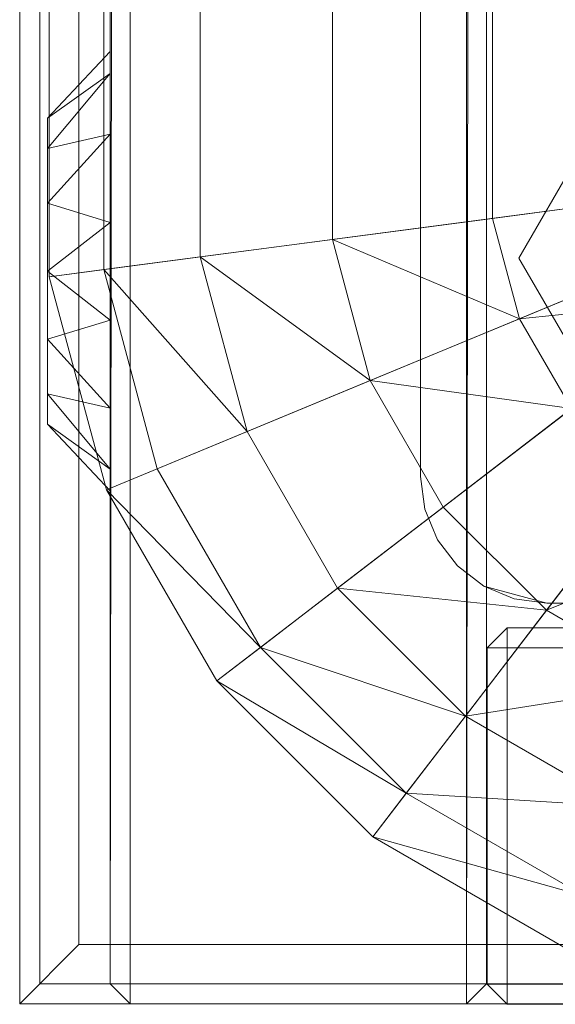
# Model space of a CAD drawing. Header units: inches. Extents: x 813 to 1305, y 19 to 194.
# Tile 461 of 656: x 1285.48 to 1286.55, y 19.73 to 21.69. Entities that reach past the tile are written whole.
import ezdxf

# ---------------------------------------------------------------- set-up
doc = ezdxf.new("R2010")
doc.units = ezdxf.units.IN
doc.header["$MEASUREMENT"] = 0
for name, color, linetype, true_color in [('CET color Grey59', 7, 'Continuous', 0x959796), ('CET color Grey71', 7, 'Continuous', 0xb4b4b4), ('CET color Grey77', 7, 'Continuous', 0xc4c4c4), ('CET color Grey80', 7, 'Continuous', 0xcbcdcc), ('CET color NavajoWhite4', 7, 'Continuous', 0x81775f)]:
    doc.layers.add(name, color=color, linetype=linetype, true_color=true_color)
doc.layers.add('CET Default', color=7, linetype='Continuous')

# ---------------------------------------------------------------- blocks, each defined once
blk = doc.blocks.new('*C260')
at = {"layer": 'CET color Grey71', "linetype": 'Continuous', "lineweight": 0}
for points, invisible_edges in [([(58.9375, 0.1811, 26.065), (58.0625, 0.1811, 26.065), (58.1059, 0.1811, 26.2548), (58.9375, 0.1811, 26.065)], 13), ([(58.9375, 0.1811, 26.065), (58.1059, 0.1811, 25.8752), (58.0625, 0.1811, 26.065), (58.9375, 0.1811, 26.065)], 13), ([(58.9375, 0.1811, 26.065), (58.1059, 0.1811, 26.2548), (58.2273, 0.1811, 26.4071), (58.9375, 0.1811, 26.065)], 13), ([(58.9375, 0.1811, 26.065), (58.2273, 0.1811, 25.7229), (58.1059, 0.1811, 25.8752), (58.9375, 0.1811, 26.065)], 13), ([(58.9375, 0.1811, 26.065), (58.2273, 0.1811, 26.4071), (58.4027, 0.1811, 26.4915), (58.9375, 0.1811, 26.065)], 13), ([(58.9375, 0.1811, 26.065), (58.4027, 0.1811, 25.6385), (58.2273, 0.1811, 25.7229), (58.9375, 0.1811, 26.065)], 13), ([(58.9375, 0.1811, 26.065), (58.5974, 0.1811, 25.6385), (58.4027, 0.1811, 25.6385), (58.9375, 0.1811, 26.065)], 13), ([(58.9375, 0.1811, 26.065), (58.4027, 0.1811, 26.4915), (58.5974, 0.1811, 26.4915), (58.9375, 0.1811, 26.065)], 13), ([(58.9375, 0.1811, 26.065), (58.7728, 0.1811, 25.7229), (58.5974, 0.1811, 25.6385), (58.9375, 0.1811, 26.065)], 13), ([(58.9375, 0.1811, 26.065), (58.5974, 0.1811, 26.4915), (58.7728, 0.1811, 26.4071), (58.9375, 0.1811, 26.065)], 13), ([(58.9375, 0.1811, 26.065), (58.8942, 0.1811, 25.8752), (58.7728, 0.1811, 25.7229), (58.9375, 0.1811, 26.065)], 4), ([(58.9375, 0.1811, 26.065), (58.7728, 0.1811, 26.4071), (58.8942, 0.1811, 26.2548), (58.9375, 0.1811, 26.065)], 9), ([(58.8047, 0.0561, 26.1345), (58.2557, 0.0561, 26.2598), (58.1954, 0.0561, 26.1345), (58.8047, 0.0561, 26.1345)], 13), ([(58.8047, 0.0561, 26.1345), (58.1954, 0.0561, 26.1345), (58.1954, 0.0561, 25.9955), (58.8047, 0.0561, 26.1345)], 13), ([(58.8047, 0.0561, 26.1345), (58.1954, 0.0561, 25.9955), (58.2557, 0.0561, 25.8702), (58.8047, 0.0561, 26.1345)], 13), ([(58.8047, 0.0561, 26.1345), (58.3644, 0.0561, 26.3466), (58.2557, 0.0561, 26.2598), (58.8047, 0.0561, 26.1345)], 13), ([(58.8047, 0.0561, 26.1345), (58.2557, 0.0561, 25.8702), (58.3644, 0.0561, 25.7834), (58.8047, 0.0561, 26.1345)], 13), ([(58.8047, 0.0561, 26.1345), (58.5, 0.0561, 26.3775), (58.3644, 0.0561, 26.3466), (58.8047, 0.0561, 26.1345)], 13), ([(58.8047, 0.0561, 26.1345), (58.3644, 0.0561, 25.7834), (58.5, 0.0561, 25.7525), (58.8047, 0.0561, 26.1345)], 13), ([(58.8047, 0.0561, 26.1345), (58.5, 0.0561, 25.7525), (58.6356, 0.0561, 25.7834), (58.8047, 0.0561, 26.1345)], 13), ([(58.8047, 0.0561, 26.1345), (58.6356, 0.0561, 26.3466), (58.5, 0.0561, 26.3775), (58.8047, 0.0561, 26.1345)], 13), ([(58.8047, 0.0561, 26.1345), (58.6356, 0.0561, 25.7834), (58.7444, 0.0561, 25.8702), (58.8047, 0.0561, 26.1345)], 13), ([(58.8047, 0.0561, 26.1345), (58.7444, 0.0561, 26.2598), (58.6356, 0.0561, 26.3466), (58.8047, 0.0561, 26.1345)], 4), ([(58.8047, 0.0561, 26.1345), (58.7444, 0.0561, 25.8702), (58.8047, 0.0561, 25.9955), (58.8047, 0.0561, 26.1345)], 9)]:
    blk.add_3dface(points, dxfattribs=dict(at, invisible_edges=invisible_edges))
for points in [[(58.0625, 0.1811, 26.065), (58.1954, 0.0561, 26.1345), (58.1059, 0.1811, 26.2548), (58.0625, 0.1811, 26.065)], [(58.0625, 0.1811, 26.065), (58.1954, 0.0561, 25.9955), (58.1954, 0.0561, 26.1345), (58.0625, 0.1811, 26.065)], [(58.1059, 0.1811, 25.8752), (58.1954, 0.0561, 25.9955), (58.0625, 0.1811, 26.065), (58.1059, 0.1811, 25.8752)], [(58.1059, 0.1811, 26.2548), (58.2557, 0.0561, 26.2598), (58.2273, 0.1811, 26.4071), (58.1059, 0.1811, 26.2548)], [(58.1059, 0.1811, 26.2548), (58.1954, 0.0561, 26.1345), (58.2557, 0.0561, 26.2598), (58.1059, 0.1811, 26.2548)], [(58.1059, 0.1811, 25.8752), (58.2557, 0.0561, 25.8702), (58.1954, 0.0561, 25.9955), (58.1059, 0.1811, 25.8752)], [(58.2273, 0.1811, 25.7229), (58.2557, 0.0561, 25.8702), (58.1059, 0.1811, 25.8752), (58.2273, 0.1811, 25.7229)], [(58.4027, 0.1811, 25.6385), (58.3644, 0.0561, 25.7834), (58.2273, 0.1811, 25.7229), (58.4027, 0.1811, 25.6385)], [(58.2273, 0.1811, 26.4071), (58.3644, 0.0561, 26.3466), (58.4027, 0.1811, 26.4915), (58.2273, 0.1811, 26.4071)], [(58.2273, 0.1811, 26.4071), (58.2557, 0.0561, 26.2598), (58.3644, 0.0561, 26.3466), (58.2273, 0.1811, 26.4071)], [(58.2273, 0.1811, 25.7229), (58.3644, 0.0561, 25.7834), (58.2557, 0.0561, 25.8702), (58.2273, 0.1811, 25.7229)], [(58.4027, 0.1811, 25.6385), (58.5, 0.0561, 25.7525), (58.3644, 0.0561, 25.7834), (58.4027, 0.1811, 25.6385)], [(58.4027, 0.1811, 26.4915), (58.3644, 0.0561, 26.3466), (58.5, 0.0561, 26.3775), (58.4027, 0.1811, 26.4915)], [(58.5974, 0.1811, 25.6385), (58.5, 0.0561, 25.7525), (58.4027, 0.1811, 25.6385), (58.5974, 0.1811, 25.6385)], [(58.4027, 0.1811, 26.4915), (58.5, 0.0561, 26.3775), (58.5974, 0.1811, 26.4915), (58.4027, 0.1811, 26.4915)], [(58.5974, 0.1811, 25.6385), (58.6356, 0.0561, 25.7834), (58.5, 0.0561, 25.7525), (58.5974, 0.1811, 25.6385)], [(58.5974, 0.1811, 26.4915), (58.5, 0.0561, 26.3775), (58.6356, 0.0561, 26.3466), (58.5974, 0.1811, 26.4915)], [(58.7728, 0.1811, 25.7229), (58.6356, 0.0561, 25.7834), (58.5974, 0.1811, 25.6385), (58.7728, 0.1811, 25.7229)], [(58.5974, 0.1811, 26.4915), (58.6356, 0.0561, 26.3466), (58.7728, 0.1811, 26.4071), (58.5974, 0.1811, 26.4915)], [(58.7728, 0.1811, 25.7229), (58.7444, 0.0561, 25.8702), (58.6356, 0.0561, 25.7834), (58.7728, 0.1811, 25.7229)], [(58.7728, 0.1811, 26.4071), (58.6356, 0.0561, 26.3466), (58.7444, 0.0561, 26.2598), (58.7728, 0.1811, 26.4071)], [(58.8942, 0.1811, 25.8752), (58.7444, 0.0561, 25.8702), (58.7728, 0.1811, 25.7229), (58.8942, 0.1811, 25.8752)], [(58.8942, 0.1811, 25.8752), (58.8047, 0.0561, 25.9955), (58.7444, 0.0561, 25.8702), (58.8942, 0.1811, 25.8752)], [(58.8942, 0.1811, 26.2548), (58.7444, 0.0561, 26.2598), (58.8047, 0.0561, 26.1345), (58.8942, 0.1811, 26.2548)], [(58.7728, 0.1811, 26.4071), (58.7444, 0.0561, 26.2598), (58.8942, 0.1811, 26.2548), (58.7728, 0.1811, 26.4071)], [(58.9375, 0.1811, 26.065), (58.8047, 0.0561, 25.9955), (58.8942, 0.1811, 25.8752), (58.9375, 0.1811, 26.065)], [(58.9375, 0.1811, 26.065), (58.8047, 0.0561, 26.1345), (58.8047, 0.0561, 25.9955), (58.9375, 0.1811, 26.065)], [(58.8942, 0.1811, 26.2548), (58.8047, 0.0561, 26.1345), (58.9375, 0.1811, 26.065), (58.8942, 0.1811, 26.2548)]]:
    blk.add_3dface(points, dxfattribs=at)
at = {"layer": 'CET color Grey77', "linetype": 'Continuous', "lineweight": 0}
for points, invisible_edges in [([(59.1608, 1.0512, 0.1409), (56.9088, 1.4992, 0.1409), (58.4608, 3.0512, 0.1409), (59.1608, 1.0512, 0.1409)], 13), ([(58.4608, 3.0512, 0.5897), (56.9088, 1.4992, 0.5897), (59.1608, 1.0512, 0.5897), (58.4608, 3.0512, 0.5897)], 6), ([(59.1608, 1.0512, 0.1409), (58.4608, 3.0512, 0.1409), (58.9088, 3.0512, 0.1409), (59.1608, 1.0512, 0.1409)], 13), ([(58.9088, 3.0512, 0.5897), (58.4608, 3.0512, 0.5897), (59.1608, 1.0512, 0.5897), (58.9088, 3.0512, 0.5897)], 6), ([(59.1608, 1.0512, 0.1409), (58.9088, 3.0512, 0.1409), (58.974, 3.0426, 0.1409), (59.1608, 1.0512, 0.1409)], 13), ([(58.974, 3.0426, 0.5897), (58.9088, 3.0512, 0.5897), (59.1608, 1.0512, 0.5897), (58.974, 3.0426, 0.5897)], 6), ([(59.1608, 1.0512, 0.1409), (58.974, 3.0426, 0.1409), (59.0348, 3.0174, 0.1409), (59.1608, 1.0512, 0.1409)], 13), ([(59.0348, 3.0174, 0.5897), (58.974, 3.0426, 0.5897), (59.1608, 1.0512, 0.5897), (59.0348, 3.0174, 0.5897)], 6), ([(59.1608, 1.0512, 0.1409), (59.0348, 3.0174, 0.1409), (59.087, 2.9774, 0.1409), (59.1608, 1.0512, 0.1409)], 13), ([(59.087, 2.9774, 0.5897), (59.0348, 3.0174, 0.5897), (59.1608, 1.0512, 0.5897), (59.087, 2.9774, 0.5897)], 6), ([(59.1608, 1.0512, 0.1409), (59.087, 2.9774, 0.1409), (59.127, 2.9252, 0.1409), (59.1608, 1.0512, 0.1409)], 13), ([(59.127, 2.9252, 0.5897), (59.087, 2.9774, 0.5897), (59.1608, 1.0512, 0.5897), (59.127, 2.9252, 0.5897)], 6), ([(59.1608, 1.0512, 0.1409), (59.127, 2.9252, 0.1409), (59.1522, 2.8644, 0.1409), (59.1608, 1.0512, 0.1409)], 13), ([(59.1522, 2.8644, 0.5897), (59.127, 2.9252, 0.5897), (59.1608, 1.0512, 0.5897), (59.1522, 2.8644, 0.5897)], 6), ([(59.1608, 1.0512, 0.1409), (59.1522, 2.8644, 0.1409), (59.1608, 2.7992, 0.1409), (59.1608, 1.0512, 0.1409)], 9), ([(59.1608, 2.7992, 0.5897), (59.1522, 2.8644, 0.5897), (59.1608, 1.0512, 0.5897), (59.1608, 2.7992, 0.5897)], 2), ([(59.1608, 2.7992, 0.5897), (59.1608, 1.0512, 0.5897), (59.1608, 2.7992, 0.1409), (59.1608, 2.7992, 0.5897)], 2), ([(59.1608, 1.0512, 0.5897), (59.1608, 1.0512, 0.1409), (59.1608, 2.7992, 0.1409), (59.1608, 1.0512, 0.5897)], 4), ([(58.4737, 0.9955), (58.0361, 1.7535), (58.4737, 2.0061), (58.4737, 0.9955)], 13), ([(58.4737, 2.0061, 0.1409), (58.0361, 1.7535, 0.1409), (58.4737, 0.9955, 0.1409), (58.4737, 2.0061, 0.1409)], 6), ([(58.4737, 0.9955), (58.4737, 2.0061), (58.9113, 1.7535), (58.4737, 0.9955)], 13), ([(58.9113, 1.7535, 0.1409), (58.4737, 2.0061, 0.1409), (58.4737, 0.9955, 0.1409), (58.9113, 1.7535, 0.1409)], 6), ([(58.4737, 0.9955), (58.0361, 1.2482), (58.0361, 1.7535), (58.4737, 0.9955)], 4), ([(58.0361, 1.7535, 0.1409), (58.0361, 1.2482, 0.1409), (58.4737, 0.9955, 0.1409), (58.0361, 1.7535, 0.1409)], 4), ([(58.4737, 0.9955), (58.9113, 1.7535), (58.9113, 1.2482), (58.4737, 0.9955)], 9), ([(58.9113, 1.2482, 0.1409), (58.9113, 1.7535, 0.1409), (58.4737, 0.9955, 0.1409), (58.9113, 1.2482, 0.1409)], 2), ([(59.1608, 1.0512, 0.1409), (56.9088, 1.0512, 0.1409), (56.9088, 1.4992, 0.1409), (59.1608, 1.0512, 0.1409)], 13), ([(56.9088, 1.4992, 0.5897), (56.9088, 1.0512, 0.5897), (59.1608, 1.0512, 0.5897), (56.9088, 1.4992, 0.5897)], 6), ([(58.4737, 0.9955, 0.1409), (58.0361, 1.2482, 0.1409), (58.4737, 0.9955), (58.4737, 0.9955, 0.1409)], 2), ([(58.0361, 1.2482, 0.1409), (58.0361, 1.2482), (58.4737, 0.9955), (58.0361, 1.2482, 0.1409)], 4), ([(58.9113, 1.2482, 0.1409), (58.4737, 0.9955, 0.1409), (58.9113, 1.2482), (58.9113, 1.2482, 0.1409)], 2), ([(58.4737, 0.9955, 0.1409), (58.4737, 0.9955), (58.9113, 1.2482), (58.4737, 0.9955, 0.1409)], 4), ([(59.1608, 1.0512, 0.1409), (56.9174, 0.986, 0.1409), (56.9088, 1.0512, 0.1409), (59.1608, 1.0512, 0.1409)], 13), ([(56.9088, 1.0512, 0.5897), (56.9174, 0.986, 0.5897), (59.1608, 1.0512, 0.5897), (56.9088, 1.0512, 0.5897)], 6), ([(59.1608, 1.0512, 0.1409), (56.9425, 0.9252, 0.1409), (56.9174, 0.986, 0.1409), (59.1608, 1.0512, 0.1409)], 13), ([(56.9174, 0.986, 0.5897), (56.9425, 0.9252, 0.5897), (59.1608, 1.0512, 0.5897), (56.9174, 0.986, 0.5897)], 6), ([(59.1608, 1.0512, 0.1409), (56.9826, 0.873, 0.1409), (56.9425, 0.9252, 0.1409), (59.1608, 1.0512, 0.1409)], 13), ([(56.9425, 0.9252, 0.5897), (56.9826, 0.873, 0.5897), (59.1608, 1.0512, 0.5897), (56.9425, 0.9252, 0.5897)], 6), ([(59.1608, 1.0512, 0.1409), (57.0348, 0.833, 0.1409), (56.9826, 0.873, 0.1409), (59.1608, 1.0512, 0.1409)], 13), ([(56.9826, 0.873, 0.5897), (57.0348, 0.833, 0.5897), (59.1608, 1.0512, 0.5897), (56.9826, 0.873, 0.5897)], 6), ([(59.1608, 1.0512, 0.1409), (57.0956, 0.8078, 0.1409), (57.0348, 0.833, 0.1409), (59.1608, 1.0512, 0.1409)], 13), ([(57.0348, 0.833, 0.5897), (57.0956, 0.8078, 0.5897), (59.1608, 1.0512, 0.5897), (57.0348, 0.833, 0.5897)], 6), ([(59.1608, 1.0512, 0.1409), (57.1608, 0.7992, 0.1409), (57.0956, 0.8078, 0.1409), (59.1608, 1.0512, 0.1409)], 13), ([(57.0956, 0.8078, 0.5897), (57.1608, 0.7992, 0.5897), (59.1608, 1.0512, 0.5897), (57.0956, 0.8078, 0.5897)], 6), ([(59.1608, 1.0512, 0.1409), (58.9088, 0.7992, 0.1409), (57.1608, 0.7992, 0.1409), (59.1608, 1.0512, 0.1409)], 13), ([(57.1608, 0.7992, 0.5897), (58.9088, 0.7992, 0.5897), (59.1608, 1.0512, 0.5897), (57.1608, 0.7992, 0.5897)], 6), ([(59.1608, 1.0512, 0.1409), (58.974, 0.8078, 0.1409), (58.9088, 0.7992, 0.1409), (59.1608, 1.0512, 0.1409)], 13), ([(58.9088, 0.7992, 0.5897), (58.974, 0.8078, 0.5897), (59.1608, 1.0512, 0.5897), (58.9088, 0.7992, 0.5897)], 6), ([(59.1608, 1.0512, 0.1409), (59.0348, 0.833, 0.1409), (58.974, 0.8078, 0.1409), (59.1608, 1.0512, 0.1409)], 13), ([(58.974, 0.8078, 0.5897), (59.0348, 0.833, 0.5897), (59.1608, 1.0512, 0.5897), (58.974, 0.8078, 0.5897)], 6), ([(59.1608, 1.0512, 0.1409), (59.087, 0.873, 0.1409), (59.0348, 0.833, 0.1409), (59.1608, 1.0512, 0.1409)], 13), ([(59.0348, 0.833, 0.5897), (59.087, 0.873, 0.5897), (59.1608, 1.0512, 0.5897), (59.0348, 0.833, 0.5897)], 6), ([(59.1608, 1.0512, 0.1409), (59.127, 0.9252, 0.1409), (59.087, 0.873, 0.1409), (59.1608, 1.0512, 0.1409)], 4), ([(59.087, 0.873, 0.5897), (59.127, 0.9252, 0.5897), (59.1608, 1.0512, 0.5897), (59.087, 0.873, 0.5897)], 4), ([(59.1608, 1.0512, 0.5897), (59.1522, 0.986, 0.5897), (59.1608, 1.0512, 0.1409), (59.1608, 1.0512, 0.5897)], 2), ([(59.1522, 0.986, 0.5897), (59.1522, 0.986, 0.1409), (59.1608, 1.0512, 0.1409), (59.1522, 0.986, 0.5897)], 4), ([(59.1522, 0.986, 0.5897), (59.127, 0.9252, 0.5897), (59.1522, 0.986, 0.1409), (59.1522, 0.986, 0.5897)], 2), ([(59.127, 0.9252, 0.5897), (59.127, 0.9252, 0.1409), (59.1522, 0.986, 0.1409), (59.127, 0.9252, 0.5897)], 4), ([(59.127, 0.9252, 0.5897), (59.087, 0.873, 0.5897), (59.127, 0.9252, 0.1409), (59.127, 0.9252, 0.5897)], 2), ([(59.087, 0.873, 0.5897), (59.087, 0.873, 0.1409), (59.127, 0.9252, 0.1409), (59.087, 0.873, 0.5897)], 4), ([(59.087, 0.873, 0.5897), (59.0348, 0.833, 0.5897), (59.087, 0.873, 0.1409), (59.087, 0.873, 0.5897)], 2), ([(59.0348, 0.833, 0.5897), (59.0348, 0.833, 0.1409), (59.087, 0.873, 0.1409), (59.0348, 0.833, 0.5897)], 4), ([(59.0348, 0.833, 0.5897), (58.974, 0.8078, 0.5897), (59.0348, 0.833, 0.1409), (59.0348, 0.833, 0.5897)], 2), ([(58.974, 0.8078, 0.5897), (58.974, 0.8078, 0.1409), (59.0348, 0.833, 0.1409), (58.974, 0.8078, 0.5897)], 4), ([(58.974, 0.8078, 0.5897), (58.9088, 0.7992, 0.5897), (58.974, 0.8078, 0.1409), (58.974, 0.8078, 0.5897)], 2), ([(58.9088, 0.7992, 0.5897), (58.9088, 0.7992, 0.1409), (58.974, 0.8078, 0.1409), (58.9088, 0.7992, 0.5897)], 4), ([(58.9088, 0.7992, 0.5897), (57.1608, 0.7992, 0.5897), (58.9088, 0.7992, 0.1409), (58.9088, 0.7992, 0.5897)], 2), ([(57.1608, 0.7992, 0.5897), (57.1608, 0.7992, 0.1409), (58.9088, 0.7992, 0.1409), (57.1608, 0.7992, 0.5897)], 4)]:
    blk.add_3dface(points, dxfattribs=dict(at, invisible_edges=invisible_edges))
for points in [[(59.1608, 1.0512, 0.1409), (59.1522, 0.986, 0.1409), (59.127, 0.9252, 0.1409), (59.1608, 1.0512, 0.1409)], [(59.127, 0.9252, 0.5897), (59.1522, 0.986, 0.5897), (59.1608, 1.0512, 0.5897), (59.127, 0.9252, 0.5897)]]:
    blk.add_3dface(points, dxfattribs=at)
at = {"layer": 'CET color Grey80', "linetype": 'Continuous', "lineweight": 0}
for points, invisible_edges in [([(59.919, 15.919, 1.34), (59.959, 0.001, 1.3), (59.959, 15.959, 1.3), (59.919, 15.919, 1.34)], 9), ([(59.959, 15.959, 0.63), (59.959, 0.001, 0.63), (59.919, 0.041, 0.59), (59.959, 15.959, 0.63)], 4), ([(59.959, 15.959, 0.63), (59.919, 0.041, 0.59), (59.919, 15.919, 0.59), (59.959, 15.959, 0.63)], 9), ([(59.959, 15.959, 1.3), (59.959, 0.001, 1.3), (59.959, 0.001, 0.63), (59.959, 15.959, 1.3)], 4), ([(59.959, 15.959, 1.3), (59.959, 0.001, 0.63), (59.959, 15.959, 0.63), (59.959, 15.959, 1.3)], 9), ([(0.041, 0.041, 1.34), (59.919, 0.041, 1.34), (59.919, 15.919, 1.34), (0.041, 0.041, 1.34)], 4), ([(0.041, 0.041, 1.34), (59.919, 15.919, 1.34), (0.041, 15.919, 1.34), (0.041, 0.041, 1.34)], 9), ([(0.041, 0.041, 0.59), (59.919, 15.919, 0.59), (59.919, 0.041, 0.59), (0.041, 0.041, 0.59)], 9), ([(0.041, 0.041, 0.59), (0.041, 15.919, 0.59), (59.919, 15.919, 0.59), (0.041, 0.041, 0.59)], 4), ([(59.919, 15.919, 0.59), (59.919, 0.041, 0.59), (59.919, 0.041, 1.34), (59.919, 15.919, 0.59)], 4), ([(59.919, 15.919, 0.59), (59.919, 0.041, 1.34), (59.919, 15.919, 1.34), (59.919, 15.919, 0.59)], 9), ([(59.919, 15.919, 1.34), (59.919, 0.041, 1.34), (59.959, 0.001, 1.3), (59.919, 15.919, 1.34)], 4), ([(59.21, 0.9721, 1.381), (59.21, 15.169, 1.381), (59.25, 15.209, 1.341), (59.21, 0.9721, 1.381)], 4), ([(59.21, 0.9721, 1.381), (59.25, 15.209, 1.341), (59.25, 0.9321, 1.341), (59.21, 0.9721, 1.381)], 9), ([(59.21, 15.169, 27.924), (59.25, 0.9321, 27.964), (59.25, 15.209, 27.964), (59.21, 15.169, 27.924)], 9), ([(59.25, 0.9321, 1.341), (59.25, 15.209, 1.341), (59.92, 15.209, 1.341), (59.25, 0.9321, 1.341)], 4), ([(59.25, 0.9321, 1.341), (59.92, 15.209, 1.341), (59.92, 0.9321, 1.341), (59.25, 0.9321, 1.341)], 9), ([(59.25, 15.209, 27.964), (59.25, 0.9321, 27.964), (59.92, 0.9321, 27.964), (59.25, 15.209, 27.964)], 4), ([(59.25, 15.209, 27.964), (59.92, 0.9321, 27.964), (59.92, 15.209, 27.964), (59.25, 15.209, 27.964)], 9), ([(59.92, 0.9321, 1.341), (59.92, 15.209, 1.341), (59.96, 15.169, 1.381), (59.92, 0.9321, 1.341)], 4), ([(59.92, 15.209, 27.964), (59.92, 0.9321, 27.964), (59.96, 0.9721, 27.924), (59.92, 15.209, 27.964)], 4), ([(59.92, 15.209, 27.964), (59.96, 0.9721, 27.924), (59.96, 15.169, 27.924), (59.92, 15.209, 27.964)], 9), ([(59.21, 0.9721, 1.381), (59.21, 0.9721, 27.924), (59.21, 15.169, 27.924), (59.21, 0.9721, 1.381)], 4), ([(59.21, 0.9721, 1.381), (59.21, 15.169, 27.924), (59.21, 15.169, 1.381), (59.21, 0.9721, 1.381)], 9), ([(59.96, 0.9721, 1.381), (59.96, 15.169, 1.381), (59.21, 15.169, 1.381), (59.96, 0.9721, 1.381)], 4), ([(59.96, 0.9721, 1.381), (59.21, 15.169, 1.381), (59.21, 0.9721, 1.381), (59.96, 0.9721, 1.381)], 9), ([(59.96, 15.169, 27.924), (59.96, 0.9721, 27.924), (59.21, 0.9721, 27.924), (59.96, 15.169, 27.924)], 4), ([(59.96, 15.169, 27.924), (59.21, 0.9721, 27.924), (59.21, 15.169, 27.924), (59.96, 15.169, 27.924)], 9), ([(59.21, 15.169, 27.924), (59.21, 0.9721, 27.924), (59.25, 0.9321, 27.964), (59.21, 15.169, 27.924)], 4), ([(59.92, 0.9321, 1.341), (59.96, 15.169, 1.381), (59.96, 0.9721, 1.381), (59.92, 0.9321, 1.341)], 9), ([(59.96, 0.9721, 1.381), (59.96, 15.169, 27.924), (59.96, 0.9721, 27.924), (59.96, 0.9721, 1.381)], 9), ([(59.96, 0.9721, 1.381), (59.96, 15.169, 1.381), (59.96, 15.169, 27.924), (59.96, 0.9721, 1.381)], 4), ([(59.96, 0.9721, 27.924), (59.96, 0.9721, 1.381), (59.21, 0.9721, 1.381), (59.96, 0.9721, 27.924)], 4), ([(59.96, 0.9721, 27.924), (59.21, 0.9721, 1.381), (59.21, 0.9721, 27.924), (59.96, 0.9721, 27.924)], 9), ([(59.21, 0.9721, 27.924), (59.21, 0.9721, 1.381), (59.25, 0.9321, 1.341), (59.21, 0.9721, 27.924)], 4), ([(59.21, 0.9721, 27.924), (59.25, 0.9321, 1.341), (59.25, 0.9321, 27.964), (59.21, 0.9721, 27.924)], 9), ([(59.92, 0.9321, 27.964), (59.92, 0.9321, 1.341), (59.96, 0.9721, 1.381), (59.92, 0.9321, 27.964)], 4), ([(59.92, 0.9321, 27.964), (59.96, 0.9721, 1.381), (59.96, 0.9721, 27.924), (59.92, 0.9321, 27.964)], 9), ([(30.001, 0.8911, 14.609), (59.959, 0.8911, 14.609), (59.919, 0.9311, 14.569), (30.001, 0.8911, 14.609)], 4), ([(30.001, 0.8911, 14.609), (59.919, 0.9311, 14.569), (30.041, 0.9311, 14.569), (30.001, 0.8911, 14.609)], 9), ([(30.001, 0.8911, 21.224), (59.959, 0.8911, 21.224), (59.919, 0.9311, 21.184), (30.001, 0.8911, 21.224)], 4), ([(30.001, 0.8911, 21.224), (59.919, 0.9311, 21.184), (30.041, 0.9311, 21.184), (30.001, 0.8911, 21.224)], 9), ([(30.001, 0.8911, 27.839), (59.959, 0.8911, 27.839), (59.919, 0.9311, 27.799), (30.001, 0.8911, 27.839)], 4), ([(30.001, 0.8911, 27.839), (59.919, 0.9311, 27.799), (30.041, 0.9311, 27.799), (30.001, 0.8911, 27.839)], 9), ([(59.959, 0.8911, 21.351), (30.001, 0.8911, 21.351), (30.041, 0.9311, 21.391), (59.959, 0.8911, 21.351)], 4), ([(30.041, 0.9311, 1.546), (59.919, 0.9311, 14.569), (59.919, 0.9311, 1.546), (30.041, 0.9311, 1.546)], 9), ([(30.041, 0.9311, 1.546), (30.041, 0.9311, 14.569), (59.919, 0.9311, 14.569), (30.041, 0.9311, 1.546)], 4), ([(30.041, 0.9311, 14.569), (59.919, 0.9311, 14.569), (59.919, 0.1811, 14.569), (30.041, 0.9311, 14.569)], 4), ([(30.041, 0.9311, 14.569), (59.919, 0.1811, 14.569), (30.041, 0.1811, 14.569), (30.041, 0.9311, 14.569)], 9), ([(59.919, 0.9311, 1.546), (30.041, 0.9311, 1.546), (30.041, 0.1811, 1.546), (59.919, 0.9311, 1.546)], 4), ([(59.919, 0.9311, 1.546), (30.041, 0.1811, 1.546), (59.919, 0.1811, 1.546), (59.919, 0.9311, 1.546)], 9), ([(30.041, 0.9311, 14.776), (59.919, 0.9311, 21.184), (59.919, 0.9311, 14.776), (30.041, 0.9311, 14.776)], 9), ([(30.041, 0.9311, 14.776), (30.041, 0.9311, 21.184), (59.919, 0.9311, 21.184), (30.041, 0.9311, 14.776)], 4), ([(30.041, 0.9311, 21.184), (59.919, 0.9311, 21.184), (59.919, 0.1811, 21.184), (30.041, 0.9311, 21.184)], 4), ([(30.041, 0.9311, 21.184), (59.919, 0.1811, 21.184), (30.041, 0.1811, 21.184), (30.041, 0.9311, 21.184)], 9), ([(59.919, 0.9311, 14.776), (30.041, 0.9311, 14.776), (30.041, 0.1811, 14.776), (59.919, 0.9311, 14.776)], 4), ([(59.919, 0.9311, 14.776), (30.041, 0.1811, 14.776), (59.919, 0.1811, 14.776), (59.919, 0.9311, 14.776)], 9), ([(30.041, 0.9311, 21.391), (59.919, 0.9311, 27.799), (59.919, 0.9311, 21.391), (30.041, 0.9311, 21.391)], 9), ([(30.041, 0.9311, 21.391), (30.041, 0.9311, 27.799), (59.919, 0.9311, 27.799), (30.041, 0.9311, 21.391)], 4), ([(30.041, 0.9311, 27.799), (59.919, 0.9311, 27.799), (59.919, 0.1811, 27.799), (30.041, 0.9311, 27.799)], 4), ([(30.041, 0.9311, 27.799), (59.919, 0.1811, 27.799), (30.041, 0.1811, 27.799), (30.041, 0.9311, 27.799)], 9), ([(59.919, 0.9311, 21.391), (30.041, 0.9311, 21.391), (30.041, 0.1811, 21.391), (59.919, 0.9311, 21.391)], 4), ([(59.919, 0.9311, 21.391), (30.041, 0.1811, 21.391), (59.919, 0.1811, 21.391), (59.919, 0.9311, 21.391)], 9), ([(59.959, 0.8911, 21.351), (30.041, 0.9311, 21.391), (59.919, 0.9311, 21.391), (59.959, 0.8911, 21.351)], 9), ([(59.25, 0.9321, 27.964), (59.25, 0.9321, 1.341), (59.92, 0.9321, 1.341), (59.25, 0.9321, 27.964)], 4), ([(59.25, 0.9321, 27.964), (59.92, 0.9321, 1.341), (59.92, 0.9321, 27.964), (59.25, 0.9321, 27.964)], 9), ([(59.919, 0.9311, 14.569), (59.919, 0.9311, 1.546), (59.919, 0.1811, 1.546), (59.919, 0.9311, 14.569)], 4), ([(59.919, 0.9311, 14.569), (59.919, 0.1811, 1.546), (59.919, 0.1811, 14.569), (59.919, 0.9311, 14.569)], 9), ([(59.959, 0.8911, 14.609), (59.959, 0.8911, 1.506), (59.919, 0.9311, 1.546), (59.959, 0.8911, 14.609)], 4), ([(59.959, 0.8911, 14.609), (59.919, 0.9311, 1.546), (59.919, 0.9311, 14.569), (59.959, 0.8911, 14.609)], 9), ([(59.919, 0.9311, 21.184), (59.919, 0.9311, 14.776), (59.919, 0.1811, 14.776), (59.919, 0.9311, 21.184)], 4), ([(59.919, 0.9311, 21.184), (59.919, 0.1811, 14.776), (59.919, 0.1811, 21.184), (59.919, 0.9311, 21.184)], 9), ([(59.959, 0.8911, 21.224), (59.959, 0.8911, 14.736), (59.919, 0.9311, 14.776), (59.959, 0.8911, 21.224)], 4), ([(59.959, 0.8911, 21.224), (59.919, 0.9311, 14.776), (59.919, 0.9311, 21.184), (59.959, 0.8911, 21.224)], 9), ([(59.919, 0.9311, 27.799), (59.919, 0.9311, 21.391), (59.919, 0.1811, 21.391), (59.919, 0.9311, 27.799)], 4), ([(59.919, 0.9311, 27.799), (59.919, 0.1811, 21.391), (59.919, 0.1811, 27.799), (59.919, 0.9311, 27.799)], 9), ([(59.959, 0.8911, 27.839), (59.959, 0.8911, 21.351), (59.919, 0.9311, 21.391), (59.959, 0.8911, 27.839)], 4), ([(59.959, 0.8911, 27.839), (59.919, 0.9311, 21.391), (59.919, 0.9311, 27.799), (59.959, 0.8911, 27.839)], 9), ([(30.001, 0.2211, 14.609), (59.959, 0.2211, 14.609), (59.959, 0.8911, 14.609), (30.001, 0.2211, 14.609)], 4), ([(30.001, 0.2211, 14.609), (59.959, 0.8911, 14.609), (30.001, 0.8911, 14.609), (30.001, 0.2211, 14.609)], 9), ([(59.959, 0.2211, 1.506), (30.001, 0.2211, 1.506), (30.001, 0.8911, 1.506), (59.959, 0.2211, 1.506)], 4), ([(59.959, 0.2211, 1.506), (30.001, 0.8911, 1.506), (59.959, 0.8911, 1.506), (59.959, 0.2211, 1.506)], 9), ([(30.001, 0.2211, 21.224), (59.959, 0.2211, 21.224), (59.959, 0.8911, 21.224), (30.001, 0.2211, 21.224)], 4), ([(30.001, 0.2211, 21.224), (59.959, 0.8911, 21.224), (30.001, 0.8911, 21.224), (30.001, 0.2211, 21.224)], 9), ([(59.959, 0.2211, 14.736), (30.001, 0.2211, 14.736), (30.001, 0.8911, 14.736), (59.959, 0.2211, 14.736)], 4), ([(59.959, 0.2211, 14.736), (30.001, 0.8911, 14.736), (59.959, 0.8911, 14.736), (59.959, 0.2211, 14.736)], 9), ([(30.001, 0.2211, 27.839), (59.959, 0.2211, 27.839), (59.959, 0.8911, 27.839), (30.001, 0.2211, 27.839)], 4), ([(30.001, 0.2211, 27.839), (59.959, 0.8911, 27.839), (30.001, 0.8911, 27.839), (30.001, 0.2211, 27.839)], 9), ([(59.959, 0.2211, 21.351), (30.001, 0.2211, 21.351), (30.001, 0.8911, 21.351), (59.959, 0.2211, 21.351)], 4), ([(59.959, 0.2211, 21.351), (30.001, 0.8911, 21.351), (59.959, 0.8911, 21.351), (59.959, 0.2211, 21.351)], 9), ([(59.959, 0.2211, 14.609), (59.959, 0.2211, 1.506), (59.959, 0.8911, 1.506), (59.959, 0.2211, 14.609)], 4), ([(59.959, 0.2211, 14.609), (59.959, 0.8911, 1.506), (59.959, 0.8911, 14.609), (59.959, 0.2211, 14.609)], 9), ([(59.959, 0.2211, 21.224), (59.959, 0.2211, 14.736), (59.959, 0.8911, 14.736), (59.959, 0.2211, 21.224)], 4), ([(59.959, 0.2211, 21.224), (59.959, 0.8911, 14.736), (59.959, 0.8911, 21.224), (59.959, 0.2211, 21.224)], 9), ([(59.959, 0.2211, 27.839), (59.959, 0.2211, 21.351), (59.959, 0.8911, 21.351), (59.959, 0.2211, 27.839)], 4), ([(59.959, 0.2211, 27.839), (59.959, 0.8911, 21.351), (59.959, 0.8911, 27.839), (59.959, 0.2211, 27.839)], 9), ([(30.041, 0.1811, 14.569), (59.959, 0.2211, 14.609), (30.001, 0.2211, 14.609), (30.041, 0.1811, 14.569)], 9), ([(59.919, 0.1811, 1.546), (30.041, 0.1811, 1.546), (30.001, 0.2211, 1.506), (59.919, 0.1811, 1.546)], 4), ([(59.919, 0.1811, 1.546), (30.001, 0.2211, 1.506), (59.959, 0.2211, 1.506), (59.919, 0.1811, 1.546)], 9), ([(30.041, 0.1811, 21.184), (59.959, 0.2211, 21.224), (30.001, 0.2211, 21.224), (30.041, 0.1811, 21.184)], 9), ([(30.041, 0.1811, 27.799), (59.959, 0.2211, 27.839), (30.001, 0.2211, 27.839), (30.041, 0.1811, 27.799)], 9), ([(59.919, 0.1811, 21.391), (30.041, 0.1811, 21.391), (30.001, 0.2211, 21.351), (59.919, 0.1811, 21.391)], 4), ([(59.919, 0.1811, 21.391), (30.001, 0.2211, 21.351), (59.959, 0.2211, 21.351), (59.919, 0.1811, 21.391)], 9), ([(30.041, 0.1811, 14.569), (59.919, 0.1811, 14.569), (59.959, 0.2211, 14.609), (30.041, 0.1811, 14.569)], 4), ([(30.041, 0.1811, 21.184), (59.919, 0.1811, 21.184), (59.959, 0.2211, 21.224), (30.041, 0.1811, 21.184)], 4), ([(30.041, 0.1811, 27.799), (59.919, 0.1811, 27.799), (59.959, 0.2211, 27.839), (30.041, 0.1811, 27.799)], 4), ([(59.919, 0.1811, 14.569), (59.919, 0.1811, 1.546), (59.959, 0.2211, 1.506), (59.919, 0.1811, 14.569)], 4), ([(59.919, 0.1811, 14.569), (59.959, 0.2211, 1.506), (59.959, 0.2211, 14.609), (59.919, 0.1811, 14.569)], 9), ([(59.919, 0.1811, 21.184), (59.919, 0.1811, 14.776), (59.959, 0.2211, 14.736), (59.919, 0.1811, 21.184)], 4), ([(59.919, 0.1811, 21.184), (59.959, 0.2211, 14.736), (59.959, 0.2211, 21.224), (59.919, 0.1811, 21.184)], 9), ([(59.919, 0.1811, 27.799), (59.919, 0.1811, 21.391), (59.959, 0.2211, 21.351), (59.919, 0.1811, 27.799)], 4), ([(59.919, 0.1811, 27.799), (59.959, 0.2211, 21.351), (59.959, 0.2211, 27.839), (59.919, 0.1811, 27.799)], 9), ([(30.041, 0.1811, 1.546), (59.919, 0.1811, 1.546), (59.919, 0.1811, 14.569), (30.041, 0.1811, 1.546)], 4), ([(30.041, 0.1811, 1.546), (59.919, 0.1811, 14.569), (30.041, 0.1811, 14.569), (30.041, 0.1811, 1.546)], 9), ([(30.041, 0.1811, 14.776), (59.919, 0.1811, 14.776), (59.919, 0.1811, 21.184), (30.041, 0.1811, 14.776)], 4), ([(30.041, 0.1811, 14.776), (59.919, 0.1811, 21.184), (30.041, 0.1811, 21.184), (30.041, 0.1811, 14.776)], 9), ([(30.041, 0.1811, 21.391), (59.919, 0.1811, 21.391), (59.919, 0.1811, 27.799), (30.041, 0.1811, 21.391)], 4), ([(30.041, 0.1811, 21.391), (59.919, 0.1811, 27.799), (30.041, 0.1811, 27.799), (30.041, 0.1811, 21.391)], 9), ([(59.919, 0.041, 1.34), (0.041, 0.041, 1.34), (0.001, 0.001, 1.3), (59.919, 0.041, 1.34)], 4), ([(59.919, 0.041, 1.34), (0.001, 0.001, 1.3), (59.959, 0.001, 1.3), (59.919, 0.041, 1.34)], 9), ([(59.959, 0.001, 0.63), (0.001, 0.001, 0.63), (0.041, 0.041, 0.59), (59.959, 0.001, 0.63)], 4), ([(59.919, 0.041, 0.59), (0.041, 0.041, 0.59), (0.041, 0.041, 1.34), (59.919, 0.041, 0.59)], 4), ([(59.919, 0.041, 0.59), (0.041, 0.041, 1.34), (59.919, 0.041, 1.34), (59.919, 0.041, 0.59)], 9), ([(59.959, 0.001, 0.63), (0.041, 0.041, 0.59), (59.919, 0.041, 0.59), (59.959, 0.001, 0.63)], 9), ([(59.959, 0.001, 1.3), (0.001, 0.001, 1.3), (0.001, 0.001, 0.63), (59.959, 0.001, 1.3)], 4), ([(59.959, 0.001, 1.3), (0.001, 0.001, 0.63), (59.959, 0.001, 0.63), (59.959, 0.001, 1.3)], 9)]:
    blk.add_3dface(points, dxfattribs=dict(at, invisible_edges=invisible_edges))
for points in [[(59.959, 0.8911, 1.506), (30.001, 0.8911, 1.506), (30.041, 0.9311, 1.546), (59.959, 0.8911, 1.506)], [(59.959, 0.8911, 14.736), (30.001, 0.8911, 14.736), (30.041, 0.9311, 14.776), (59.959, 0.8911, 14.736)], [(59.959, 0.8911, 1.506), (30.041, 0.9311, 1.546), (59.919, 0.9311, 1.546), (59.959, 0.8911, 1.506)], [(59.959, 0.8911, 14.736), (30.041, 0.9311, 14.776), (59.919, 0.9311, 14.776), (59.959, 0.8911, 14.736)], [(59.919, 0.1811, 14.776), (30.041, 0.1811, 14.776), (30.001, 0.2211, 14.736), (59.919, 0.1811, 14.776)], [(59.919, 0.1811, 14.776), (30.001, 0.2211, 14.736), (59.959, 0.2211, 14.736), (59.919, 0.1811, 14.776)]]:
    blk.add_3dface(points, dxfattribs=at)
blk = doc.blocks.new('*C254')
at = {"layer": 'CET Default', "linetype": 'Continuous', "lineweight": 0, "rotation": 269.9999999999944}
blk.add_blockref('*C260', (486.7622, 892.8149), dxfattribs=at)
blk = doc.blocks.new('*C257')
at = {"layer": 'CET color Grey80', "linetype": 'Continuous', "lineweight": 0}
for points, invisible_edges in [([(59.8509, 15.8809, 1.125), (59.969, 0.001, 1.0069), (59.969, 15.999, 1.0069), (59.8509, 15.8809, 1.125)], 9), ([(59.969, 15.999, 0.1181), (59.969, 0.001, 0.1181), (59.8509, 0.1191), (59.969, 15.999, 0.1181)], 4), ([(59.969, 15.999, 0.1181), (59.8509, 0.1191), (59.8509, 15.8809), (59.969, 15.999, 0.1181)], 9), ([(59.969, 15.999, 1.0069), (59.969, 0.001, 1.0069), (59.969, 0.001, 0.1181), (59.969, 15.999, 1.0069)], 4), ([(59.969, 15.999, 1.0069), (59.969, 0.001, 0.1181), (59.969, 15.999, 0.1181), (59.969, 15.999, 1.0069)], 9), ([(0.1191, 0.1191, 1.125), (59.8509, 0.1191, 1.125), (59.8509, 15.8809, 1.125), (0.1191, 0.1191, 1.125)], 4), ([(0.1191, 0.1191, 1.125), (59.8509, 15.8809, 1.125), (0.1191, 15.8809, 1.125), (0.1191, 0.1191, 1.125)], 9), ([(59.8509, 15.8809), (59.8509, 0.1191), (59.8509, 0.1191, 1.125), (59.8509, 15.8809)], 4), ([(59.8509, 15.8809), (59.8509, 0.1191, 1.125), (59.8509, 15.8809, 1.125), (59.8509, 15.8809)], 9), ([(59.8509, 15.8809, 1.125), (59.8509, 0.1191, 1.125), (59.969, 0.001, 1.0069), (59.8509, 15.8809, 1.125)], 4), ([(59.8509, 0.1191, 1.125), (0.1191, 0.1191, 1.125), (0.001, 0.001, 1.0069), (59.8509, 0.1191, 1.125)], 4), ([(59.8509, 0.1191, 1.125), (0.001, 0.001, 1.0069), (59.969, 0.001, 1.0069), (59.8509, 0.1191, 1.125)], 9), ([(59.969, 0.001, 0.1181), (0.001, 0.001, 0.1181), (0.1191, 0.1191), (59.969, 0.001, 0.1181)], 4), ([(59.8509, 0.1191), (0.1191, 0.1191), (0.1191, 0.1191, 1.125), (59.8509, 0.1191)], 4), ([(59.8509, 0.1191), (0.1191, 0.1191, 1.125), (59.8509, 0.1191, 1.125), (59.8509, 0.1191)], 9), ([(59.969, 0.001, 0.1181), (0.1191, 0.1191), (59.8509, 0.1191), (59.969, 0.001, 0.1181)], 9), ([(59.969, 0.001, 1.0069), (0.001, 0.001, 1.0069), (0.001, 0.001, 0.1181), (59.969, 0.001, 1.0069)], 4), ([(59.969, 0.001, 1.0069), (0.001, 0.001, 0.1181), (59.969, 0.001, 0.1181), (59.969, 0.001, 1.0069)], 9)]:
    blk.add_3dface(points, dxfattribs=dict(at, invisible_edges=invisible_edges))
at = {"layer": 'CET color NavajoWhite4', "linetype": 'Continuous', "lineweight": 0}
for points, invisible_edges in [([(0.1191, 0.1191), (59.8509, 15.8809), (59.8509, 0.1191), (0.1191, 0.1191)], 9), ([(0.1191, 0.1191), (0.1191, 15.8809), (59.8509, 15.8809), (0.1191, 0.1191)], 4)]:
    blk.add_3dface(points, dxfattribs=dict(at, invisible_edges=invisible_edges))
blk = doc.blocks.new('*C287')
at = {"layer": 'CET Default', "linetype": 'Continuous', "lineweight": 0, "rotation": 269.999999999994}
blk.add_blockref('*C257', (486.7622, 892.8249, 27.965), dxfattribs=at)
blk = doc.blocks.new('*C170')
at = {"layer": 'CET color Grey59', "linetype": 'Continuous', "lineweight": 0}
for points, invisible_edges in [([(27.5274, 0.8167), (27.5383, 0.8276), (28.8266, -0.1609), (27.5274, 0.8167)], 4), ([(27.5383, 0.8276), (29.0463, 0.2196), (28.8266, -0.1609), (27.5383, 0.8276)], 9), ([(0.856, 0.805), (27.711, -0.805), (0.6441, -0.805), (0.856, 0.805)], 9), ([(0.856, 0.805), (27.4991, 0.805), (27.711, -0.805), (0.856, 0.805)], 4), ([(27.4991, 0.805), (27.514, 0.809), (28.1354, -0.6913), (27.4991, 0.805)], 4), ([(27.4991, 0.805), (28.1354, -0.6913), (27.711, -0.805), (27.4991, 0.805)], 9), ([(27.514, 0.809), (27.5274, 0.8167), (28.5159, -0.4716), (27.514, 0.809)], 4), ([(27.514, 0.809), (28.5159, -0.4716), (28.1354, -0.6913), (27.514, 0.809)], 9), ([(27.5274, 0.8167), (28.8266, -0.1609), (28.5159, -0.4716), (27.5274, 0.8167)], 9), ([(27.5947, 0.0781, 1.1256), (27.6572, 0.4632, 1.2326), (27.5479, 0.4339, 1.2326), (27.5947, 0.0781, 1.1256)], 9), ([(27.5947, 0.0781, 1.1256), (27.7945, 0.1316, 1.1256), (27.6572, 0.4632, 1.2326), (27.5947, 0.0781, 1.1256)], 4), ([(0.7603, 0.0781, 1.1256), (27.5947, 0.0781, 1.1256), (27.5479, 0.4339, 1.2326), (0.7603, 0.0781, 1.1256)], 4), ([(0.7603, 0.0781, 1.1256), (27.5479, 0.4339, 1.2326), (0.8072, 0.4339, 1.2326), (0.7603, 0.0781, 1.1256)], 9), ([(28.1696, -0.0203, 0.9354), (28.12, 0.3813, 1.1256), (27.9737, 0.2351, 1.1256), (28.1696, -0.0203, 0.9354)], 9), ([(28.1696, -0.0203, 0.9354), (28.3753, 0.1854, 0.9354), (28.12, 0.3813, 1.1256), (28.1696, -0.0203, 0.9354)], 4), ([(0.7183, -0.241, 0.9354), (27.6368, -0.241, 0.9354), (27.5947, 0.0781, 1.1256), (0.7183, -0.241, 0.9354)], 4), ([(0.7183, -0.241, 0.9354), (27.5947, 0.0781, 1.1256), (0.7603, 0.0781, 1.1256), (0.7183, -0.241, 0.9354)], 9), ([(28.0194, -0.4112, 0.6734), (28.1696, -0.0203, 0.9354), (27.9177, -0.1657, 0.9354), (28.0194, -0.4112, 0.6734)], 9), ([(28.0194, -0.4112, 0.6734), (28.3313, -0.231, 0.6734), (28.1696, -0.0203, 0.9354), (28.0194, -0.4112, 0.6734)], 4), ([(28.0934, -0.5899, 0.3552), (28.3313, -0.231, 0.6734), (28.0194, -0.4112, 0.6734), (28.0934, -0.5899, 0.3552)], 9), ([(28.0934, -0.5899, 0.3552), (28.4491, -0.3845, 0.3552), (28.3313, -0.231, 0.6734), (28.0934, -0.5899, 0.3552)], 4), ([(0.6836, -0.5044, 0.6734), (27.6714, -0.5044, 0.6734), (27.6368, -0.241, 0.9354), (0.6836, -0.5044, 0.6734)], 4), ([(0.6836, -0.5044, 0.6734), (27.6368, -0.241, 0.9354), (0.7183, -0.241, 0.9354), (0.6836, -0.5044, 0.6734)], 9), ([(0.6584, -0.6962, 0.3552), (27.6967, -0.6962, 0.3552), (27.6714, -0.5044, 0.6734), (0.6584, -0.6962, 0.3552)], 4), ([(0.6584, -0.6962, 0.3552), (27.6714, -0.5044, 0.6734), (0.6836, -0.5044, 0.6734), (0.6584, -0.6962, 0.3552)], 9), ([(27.711, -0.805), (28.0934, -0.5899, 0.3552), (27.6967, -0.6962, 0.3552), (27.711, -0.805)], 9), ([(27.711, -0.805), (28.1354, -0.6913), (28.0934, -0.5899, 0.3552), (27.711, -0.805)], 4), ([(0.6441, -0.805), (27.711, -0.805), (27.6967, -0.6962, 0.3552), (0.6441, -0.805)], 4), ([(0.6441, -0.805), (27.6967, -0.6962, 0.3552), (0.6584, -0.6962, 0.3552), (0.6441, -0.805)], 9)]:
    blk.add_3dface(points, dxfattribs=dict(at, invisible_edges=invisible_edges))
for points in [[(28.3753, 0.1854, 0.9354), (28.2234, 0.5605, 1.1256), (28.12, 0.3813, 1.1256), (28.3753, 0.1854, 0.9354)], [(28.3753, 0.1854, 0.9354), (28.5208, 0.4373, 0.9354), (28.2234, 0.5605, 1.1256), (28.3753, 0.1854, 0.9354)], [(27.7945, 0.1316, 1.1256), (27.7552, 0.5198, 1.2326), (27.6572, 0.4632, 1.2326), (27.7945, 0.1316, 1.1256)], [(27.7945, 0.1316, 1.1256), (27.9737, 0.2351, 1.1256), (27.7552, 0.5198, 1.2326), (27.7945, 0.1316, 1.1256)], [(28.5861, 0.0237, 0.6734), (28.5208, 0.4373, 0.9354), (28.3753, 0.1854, 0.9354), (28.5861, 0.0237, 0.6734)], [(28.5861, 0.0237, 0.6734), (28.7662, 0.3356, 0.6734), (28.5208, 0.4373, 0.9354), (28.5861, 0.0237, 0.6734)], [(28.7396, -0.0941, 0.3552), (28.7662, 0.3356, 0.6734), (28.5861, 0.0237, 0.6734), (28.7396, -0.0941, 0.3552)], [(28.7396, -0.0941, 0.3552), (28.9449, 0.2616, 0.3552), (28.7662, 0.3356, 0.6734), (28.7396, -0.0941, 0.3552)], [(28.8266, -0.1609), (28.9449, 0.2616, 0.3552), (28.7396, -0.0941, 0.3552), (28.8266, -0.1609)], [(28.8266, -0.1609), (29.0463, 0.2196), (28.9449, 0.2616, 0.3552), (28.8266, -0.1609)], [(27.9177, -0.1657, 0.9354), (27.9737, 0.2351, 1.1256), (27.7945, 0.1316, 1.1256), (27.9177, -0.1657, 0.9354)], [(27.9177, -0.1657, 0.9354), (28.1696, -0.0203, 0.9354), (27.9737, 0.2351, 1.1256), (27.9177, -0.1657, 0.9354)], [(28.3313, -0.231, 0.6734), (28.3753, 0.1854, 0.9354), (28.1696, -0.0203, 0.9354), (28.3313, -0.231, 0.6734)], [(28.3313, -0.231, 0.6734), (28.5861, 0.0237, 0.6734), (28.3753, 0.1854, 0.9354), (28.3313, -0.231, 0.6734)], [(27.6368, -0.241, 0.9354), (27.7945, 0.1316, 1.1256), (27.5947, 0.0781, 1.1256), (27.6368, -0.241, 0.9354)], [(27.6368, -0.241, 0.9354), (27.9177, -0.1657, 0.9354), (27.7945, 0.1316, 1.1256), (27.6368, -0.241, 0.9354)], [(28.4491, -0.3845, 0.3552), (28.5861, 0.0237, 0.6734), (28.3313, -0.231, 0.6734), (28.4491, -0.3845, 0.3552)], [(28.4491, -0.3845, 0.3552), (28.7396, -0.0941, 0.3552), (28.5861, 0.0237, 0.6734), (28.4491, -0.3845, 0.3552)], [(28.5159, -0.4716), (28.7396, -0.0941, 0.3552), (28.4491, -0.3845, 0.3552), (28.5159, -0.4716)], [(28.5159, -0.4716), (28.8266, -0.1609), (28.7396, -0.0941, 0.3552), (28.5159, -0.4716)], [(27.6714, -0.5044, 0.6734), (27.9177, -0.1657, 0.9354), (27.6368, -0.241, 0.9354), (27.6714, -0.5044, 0.6734)], [(27.6714, -0.5044, 0.6734), (28.0194, -0.4112, 0.6734), (27.9177, -0.1657, 0.9354), (27.6714, -0.5044, 0.6734)], [(28.1354, -0.6913), (28.4491, -0.3845, 0.3552), (28.0934, -0.5899, 0.3552), (28.1354, -0.6913)], [(28.1354, -0.6913), (28.5159, -0.4716), (28.4491, -0.3845, 0.3552), (28.1354, -0.6913)], [(27.6967, -0.6962, 0.3552), (28.0194, -0.4112, 0.6734), (27.6714, -0.5044, 0.6734), (27.6967, -0.6962, 0.3552)], [(27.6967, -0.6962, 0.3552), (28.0934, -0.5899, 0.3552), (28.0194, -0.4112, 0.6734), (27.6967, -0.6962, 0.3552)]]:
    blk.add_3dface(points, dxfattribs=at)
blk = doc.blocks.new('*C168')
at = {"layer": 'CET Default', "linetype": 'Continuous', "lineweight": 0, "rotation": 269.9999999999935}
blk.add_blockref('*C170', (487.6272, 862.0149, 29.1525), dxfattribs=at)

msp = doc.modelspace()

# ---------------------------------------------------------------- block references
at = {"layer": 'CET Default', "linetype": 'Continuous', "lineweight": 0}
for name in ['*C254', '*C287', '*C168']:
    msp.add_blockref(name, (798.7199, -813.1289), dxfattribs=at)

doc.saveas('drawing.dxf')
